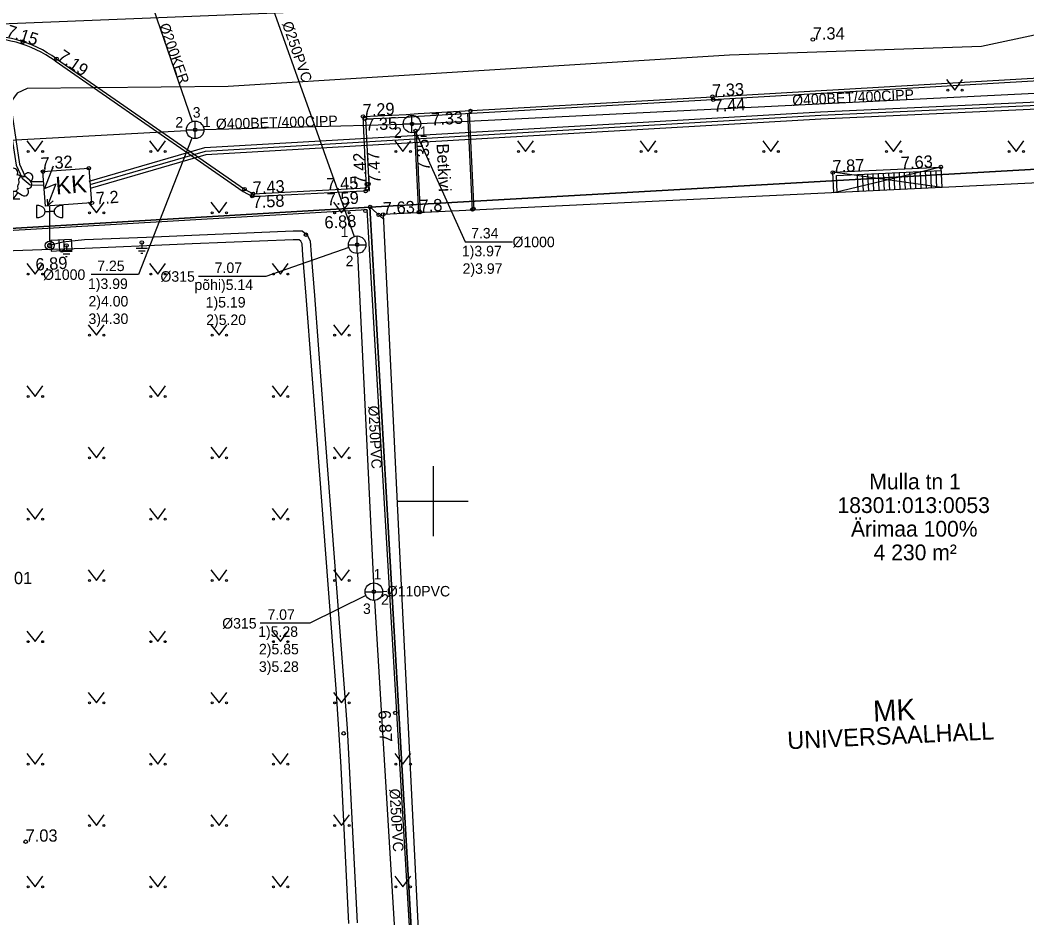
# Model space of a CAD drawing. Extents: x 473307 to 473719, y 6532843 to 6533381.
# Drawn here: x 473476.4 to 473533.9, y 6533226.2 to 6533277.5 of the extents above; entities that cross this region are included whole.
import ezdxf

# ---------------------------------------------------------------- set-up
doc = ezdxf.new("R2010")
doc.units = 0
for name, color, linetype in [('AED', 7, 'Continuous'), ('Default', 7, 'Continuous'), ('ELRAJATISMP', 7, 'Continuous'), ('HALJASTUS', 7, 'Continuous'), ('HOONE', 7, 'Continuous'), ('HOONEDET', 7, 'Continuous'), ('KKAEV', 7, 'Continuous'), ('KKAEV_NR', 7, 'Continuous'), ('KORGUS', 7, 'Continuous'), ('KPKAABEL', 7, 'Continuous'), ('KTRASS', 7, 'Continuous'), ('KTRASS_TEKST', 7, 'Continuous'), ('MPKAABEL', 7, 'Continuous'), ('PIIR', 7, 'Continuous'), ('POST', 7, 'Continuous'), ('PUU', 7, 'Continuous'), ('SKKAEV', 7, 'Continuous'), ('SKKAEV_NR', 7, 'Continuous'), ('SKTRASS', 7, 'Continuous'), ('SKTRASS_TEKST', 7, 'Continuous'), ('TEE', 7, 'Continuous'), ('VORK', 7, 'Continuous'), ('VTRASS', 7, 'Continuous')]:
    doc.layers.add(name, color=color, linetype=linetype)

# ---------------------------------------------------------------- blocks, each defined once
blk = doc.blocks.new('ELKAPP')
at = {"layer": 'Default'}
for p, q in [((1.19, 0.6), (-1.19, 0.6)), ((-1.19, 0.6), (-1.19, -0.6)), ((-0.27, 0.6), (-0.27, -0.6)), ((0.27, 0.6), (0.27, -0.6)), ((1.19, -0.6), (1.19, 0.6)), ((-1.19, -0.6), (1.19, -0.6))]:
    blk.add_line(p, q, dxfattribs=at)
blk = doc.blocks.new('PRMAST')
at = {"layer": 'Default'}
for p, q in [((0, 4.5), (0, 0.5)), ((1.5, 3.19), (1.5, 4.59))]:
    blk.add_line(p, q, dxfattribs=at)
blk.add_lwpolyline([(0.5, 3.89), (0, 3.89)], dxfattribs=at)
blk.add_ellipse((1.5, 3.89), major_axis=(-1, 0), ratio=0.7, start_param=4.712389, end_param=7.853982, dxfattribs=at)
blk = doc.blocks.new('MEPOST')
at = {"layer": 'Default'}
blk.add_circle((0, 0), 0.5, dxfattribs=at)
for start, end in [(0, 180), (180, 0)]:
    blk.add_arc((0, 0), 0.25, start, end, dxfattribs=at)
blk = doc.blocks.new('MAANDU')
at = {"layer": 'Default'}
for points in [[(0, 0), (0, -0.68)], [(0.64, -0.68), (-0.64, -0.68)], [(0.37, -0.98), (-0.37, -0.98)], [(0.1, -1.28), (-0.1, -1.28)]]:
    blk.add_lwpolyline(points, dxfattribs=at)
blk = doc.blocks.new('KAKAEV')
at = {"layer": 'Default'}
for p, q in [((-1, 0), (1, 0)), ((0, -1), (0, 1))]:
    blk.add_line(p, q, dxfattribs=at)
blk.add_circle((0, 0), 1, dxfattribs=at)
blk = doc.blocks.new('AJ')
at = {"layer": 'Default'}
for p, q in [((0.95, 4.49), (-0.19, 2.01)), ((-0.19, 2.01), (1.11, 2.46)), ((1.11, 2.46), (0, 0)), ((0, 0.79), (0, 0)), ((0, 0), (0.66, 0.53))]:
    blk.add_line(p, q, dxfattribs=at)
blk = doc.blocks.new('MURU')
at = {"layer": 'Default'}
for p, q in [((-0.93, 1.21), (0, 0)), ((0, 0), (0.89, 1.21))]:
    blk.add_line(p, q, dxfattribs=at)
for centre in [(-0.8, 0), (0.86, 0)]:
    blk.add_circle(centre, 0.11, dxfattribs=at)
blk = doc.blocks.new('VKORIS')
at = {"layer": 'Default'}
for p, q in [((0, 4), (0, -4)), ((-4, 0), (4, 0))]:
    blk.add_line(p, q, dxfattribs=at)
blk = doc.blocks.new('LEHTP3')
at = {"layer": 'Default'}
for p, q in [((-1.02, 0.44), (-0.3, 0.95)), ((0, 0), (-0.55, 0.77)), ((-0.3, 0.95), (0.29, 0.95)), ((0, 0), (0, 0.95)), ((0, 0), (0.54, 0.78)), ((0.76, 0), (0, 0)), ((0.29, 0.95), (1.01, 0.46))]:
    blk.add_line(p, q, dxfattribs=at)
for points in [[(-0.83, 2.57), (-0.62, 2.37), (-0.59, 2.31), (-0.59, 2.2), (-0.62, 2.02), (-0.62, 1.93), (-0.58, 1.77), (-0.5, 1.59), (-0.48, 1.5), (-0.49, 1.41), (-0.52, 1.28), (-0.52, 1.22), (-0.48, 1.14), (-0.43, 1.08), (-0.3, 0.95)], [(0.81, 2.6), (0.62, 2.37), (0.59, 2.31), (0.59, 2.2), (0.62, 2.02), (0.63, 1.93), (0.59, 1.77), (0.51, 1.59), (0.49, 1.5), (0.5, 1.41), (0.53, 1.28), (0.53, 1.22), (0.49, 1.14), (0.44, 1.08), (0.3, 0.95)]]:
    blk.add_lwpolyline(points, dxfattribs=at)
for centre, radius, start, end in [((0, 3.04), 0.512, 90.0013, 211.0159), ((0, 3.04), 0.512, 328.9841, 89.9987), ((-1.77, 2.47), 0.512, 125.5389, 246.5536), ((-1.77, 2.47), 0.512, 4.5218, 125.5364), ((-0.99, 2.21), 0.403, 65.2382, 130.7412), ((-0.48, 2.38), 0.403, 84.7965, 150.2995), ((0.48, 2.38), 0.403, 34.3857, 95.2035), ((0.95, 2.23), 0.403, 50.3173, 111.1351), ((1.72, 2.51), 0.512, 55.522, 176.5367), ((1.72, 2.51), 0.512, 294.5049, 55.5195), ((-1.71, 1.64), 0.448, 125.4667, 288.5349), ((-1.29, 0.83), 0.475, 125.5377, 305.5366), ((1.28, 0.85), 0.475, 235.5219, 55.5208), ((1.68, 1.67), 0.448, 252.5235, 55.5918)]:
    blk.add_arc(centre, radius, start, end, dxfattribs=at)

msp = doc.modelspace()

# ---------------------------------------------------------------- linework, layer by layer
at = {"layer": 'AED'}
msp.add_lwpolyline([(473447.226, 6533263.902), (473496.402, 6533266.794), (473497.156, 6533266.092)], dxfattribs=at)
at = {"layer": 'HOONE'}
for points in [[(473586.451, 6533222.028), (473586.163, 6533228.83), (473590.126, 6533228.998), (473589.07, 6533252.381), (473588.538, 6533252.355), (473587.928, 6533265.086), (473574.864, 6533264.513), (473574.621, 6533270.17), (473553.465, 6533269.148), (473553.468, 6533269.088), (473497.143, 6533266.366), (473498.091, 6533246.719), (473499.996, 6533208.142), (473556.654, 6533210.892), (473555.213, 6533238.366), (473566.97, 6533238.94), (473567.826, 6533221.491), (473567.7, 6533221.486), (473567.712, 6533221.234), (473586.451, 6533222.028)], [(473477.717, 6533268.814), (473480.341, 6533269.009), (473480.489, 6533267.035), (473477.864, 6533266.839), (473477.717, 6533268.814)]]:
    msp.add_lwpolyline(points, dxfattribs=at)
at = {"layer": 'HOONEDET'}
for p, q in [((473529.034, 6533267.907), (473522.809, 6533268.78)), ((473528.978, 6533269.078), (473522.865, 6533267.609)), ((473524.193, 6533268.647), (473524.24, 6533267.676)), ((473524.493, 6533268.662), (473524.54, 6533267.69)), ((473524.792, 6533268.676), (473524.839, 6533267.705)), ((473525.092, 6533268.69), (473525.139, 6533267.719)), ((473525.392, 6533268.705), (473525.439, 6533267.733)), ((473525.691, 6533268.719), (473525.738, 6533267.748)), ((473525.991, 6533268.734), (473526.038, 6533267.762)), ((473526.291, 6533268.748), (473526.338, 6533267.777)), ((473526.59, 6533268.763), (473526.637, 6533267.791)), ((473526.89, 6533268.777), (473526.937, 6533267.806)), ((473527.19, 6533268.792), (473527.237, 6533267.82)), ((473527.489, 6533268.806), (473527.536, 6533267.835)), ((473527.789, 6533268.821), (473527.836, 6533267.849)), ((473528.089, 6533268.835), (473528.135, 6533267.864)), ((473528.388, 6533268.85), (473528.435, 6533267.878)), ((473528.688, 6533268.864), (473528.735, 6533267.893))]:
    msp.add_line(p, q, dxfattribs=at)
for points in [[(473522.865, 6533267.609), (473522.809, 6533268.78), (473528.978, 6533269.078), (473529.034, 6533267.907)], [(473523.065, 6533267.619), (473523.018, 6533268.59), (473528.987, 6533268.879)]]:
    msp.add_lwpolyline(points, dxfattribs=at)
at = {"layer": 'KKAEV_NR'}
for points in [[(473498.988, 6533271.082), (473501.828, 6533264.799), (473504.525, 6533264.799)], [(473486.224, 6533270.734), (473483.165, 6533262.933), (473480.468, 6533262.933)]]:
    msp.add_lwpolyline(points, dxfattribs=at)
at = {"layer": 'KORGUS'}
for centre in [(473476.58, 6533276.236), (473521.666, 6533276.362), (473478.494, 6533275.263), (473515.941, 6533273.093), (473515.981, 6533272.928), (473502.122, 6533272.282), (473495.992, 6533271.966), (473496.103, 6533271.844), (473498.782, 6533271.537), (473486.405, 6533271.2), (473498.993, 6533271.14), (473477.717, 6533268.814), (473480.341, 6533269.009), (473522.809, 6533268.763), (473528.978, 6533269.078), (473496.208, 6533268.099), (473496.302, 6533268.111), (473489.22, 6533267.81), (473489.665, 6533267.425), (473489.713, 6533267.545), (473496.14, 6533267.701), (473496.215, 6533267.862), (473480.517, 6533267.037), (473496.133, 6533266.577), (473496.402, 6533266.794), (473496.879, 6533266.35), (473497.143, 6533266.366), (473499.175, 6533266.497), (473499.24, 6533266.507), (473502.233, 6533266.652), (473502.286, 6533266.683), (473492.73, 6533265.214), (473478.1, 6533264.592), (473478.102, 6533264.592), (473479.058, 6533264.597), (473483.365, 6533264.771), (473495.653, 6533264.639), (473478.789, 6533264.309), (473496.609, 6533244.819), (473497.833, 6533237.897), (473494.888, 6533236.729), (473476.73, 6533230.542)]:
    msp.add_circle(centre, 0.1, dxfattribs=at)
at = {"layer": 'KPKAABEL'}
for points in [[(473546.224, 6533294.769), (473547.496, 6533292.321), (473547.372, 6533291.903), (473543.34, 6533286.034), (473541.318, 6533282.133), (473539.554, 6533279.533), (473538.159, 6533277.421), (473531.307, 6533275.958), (473516.917, 6533275.473), (473488.292, 6533273.67), (473476.815, 6533273.569), (473476.248, 6533273.293), (473475.851, 6533272.737), (473475.958, 6533272.062), (473476.382, 6533269.243), (473476.692, 6533268.57), (473477.067, 6533268.256), (473477.763, 6533268.245)], [(473353.442, 6533266.475), (473356.914, 6533266.999), (473362.351, 6533267.084), (473370.408, 6533267.159), (473390.326, 6533268.234), (473405.754, 6533269.007), (473418.445, 6533269.933), (473432.973, 6533270.56), (473448.952, 6533271.468), (473462.862, 6533272.322), (473472.995, 6533272.957), (473474.843, 6533272.925), (473475.447, 6533272.555), (473475.76, 6533272.032), (473476.188, 6533269.185), (473476.53, 6533268.446), (473476.993, 6533268.058), (473477.779, 6533268.045)]]:
    msp.add_lwpolyline(points, dxfattribs=at)
at = {"layer": 'KTRASS'}
for p, q in [((473479.622, 6533290.86), (473486.242, 6533271.673)), ((473486.905, 6533271.214), (473498.282, 6533271.524)), ((473447.677, 6533269.084), (473485.906, 6533271.173))]:
    msp.add_line(p, q, dxfattribs=at)
msp.add_lwpolyline([(473499.281, 6533271.561), (473547.837, 6533273.965)], dxfattribs=at)
at = {"layer": 'MPKAABEL'}
for points in [[(473480.365, 6533268.27), (473486.968, 6533270.185), (473505.108, 6533271.242), (473522.107, 6533272.232), (473536.546, 6533272.905), (473546.795, 6533273.053), (473554.248, 6533270.36), (473561.825, 6533270.623), (473562.911, 6533270.389), (473563.404, 6533268.093), (473564.172, 6533264.458), (473564.376, 6533256.129), (473564.597, 6533255.606), (473565.945, 6533253.956), (473566.12, 6533253.49), (473566.326, 6533247.459), (473565.047, 6533244.322), (473565.048, 6533227.704), (473565.17, 6533227.573), (473567.534, 6533227.504)], [(473480.421, 6533268.078), (473487.002, 6533269.987), (473505.119, 6533271.042), (473522.118, 6533272.033), (473536.552, 6533272.705), (473546.761, 6533272.852), (473554.217, 6533270.159), (473561.807, 6533270.422), (473562.743, 6533270.221), (473563.208, 6533268.051), (473563.972, 6533264.435), (473564.177, 6533256.086), (473564.424, 6533255.502), (473565.77, 6533253.855), (473565.921, 6533253.45), (473566.125, 6533247.495), (473564.847, 6533244.361), (473564.848, 6533227.626), (473565.081, 6533227.375), (473567.528, 6533227.304)], [(473480.426, 6533267.871), (473487.036, 6533269.789), (473487.036, 6533269.789), (473522.128, 6533271.833), (473536.979, 6533272.525), (473546.727, 6533272.652), (473554.185, 6533269.958), (473561.667, 6533270.217), (473561.771, 6533269.922), (473561.781, 6533269.654)], [(473495.666, 6533225.899), (473495.22, 6533234.833), (473495.096, 6533236.999), (473494.934, 6533239.309), (473494.477, 6533245.27), (473493.871, 6533253.288), (473493.231, 6533261.74), (473493.048, 6533264.079), (473492.997, 6533264.835), (473492.812, 6533265.169), (473492.51, 6533265.411), (473492.002, 6533265.416), (473486.214, 6533265.171), (473483.631, 6533265.062), (473480.094, 6533264.91), (473478.86, 6533264.781), (473478.1, 6533264.592)], [(473495.18, 6533225.875), (473494.734, 6533234.807), (473494.611, 6533236.968), (473494.449, 6533239.274), (473493.992, 6533245.232), (473493.386, 6533253.252), (473492.746, 6533261.702), (473492.562, 6533264.044), (473492.519, 6533264.695), (473492.434, 6533264.849), (473492.337, 6533264.926), (473492.01, 6533264.929), (473486.235, 6533264.685), (473483.652, 6533264.576), (473480.112, 6533264.424), (473477.661, 6533264.35), (473474.928, 6533264.258), (473473.125, 6533264.162), (473465.077, 6533263.639), (473448.214, 6533262.592), (473437.85, 6533261.982), (473429.907, 6533261.511), (473420.42, 6533260.861)]]:
    msp.add_lwpolyline(points, dxfattribs=at)
at = {"layer": 'PIIR'}
msp.add_lwpolyline([(473306.698, 6533269.314), (473318.22, 6533273.04), (473319.15, 6533273.32), (473325.84, 6533274.58), (473345.31, 6533277.99), (473387.78, 6533284.78), (473409.45, 6533285.94), (473429.73, 6533289.19), (473430.17, 6533286.8), (473480.73, 6533288.66), (473545.58, 6533292.4), (473585.1, 6533294.7), (473599.09, 6533295.91), (473601.54, 6533272.81), (473586.5, 6533271.93), (473496.37, 6533266.79), (473372.23, 6533259.41), (473356.5, 6533258.46), (473354.97, 6533266.17), (473326.61, 6533261.28), (473306.698, 6533254.866)], dxfattribs=at)
for points in [[(473496.37, 6533266.79), (473586.5, 6533271.93), (473587.68, 6533264.9), (473565.61, 6533263.9), (473567.96, 6533221.17), (473558.63, 6533220.73), (473559.2, 6533209.37), (473499.84, 6533206.38)], [(473383.26, 6533220.83), (473372.23, 6533259.41), (473496.37, 6533266.79), (473499.84, 6533206.38), (473559.2, 6533209.37), (473561.43, 6533165.2), (473601.75, 6533167.04), (473607.56, 6533132.38), (473611.09, 6533109.85), (473618.6, 6533063.82), (473572.63, 6533056.43), (473548.5, 6533028.91), (473478.82, 6533017), (473455.33, 6533045.76), (473432.18, 6533083.36), (473429.59, 6533087.74), (473409.64, 6533129), (473385.1, 6533214.25), (473398.68, 6533216.8), (473398.11, 6533224.3)]]:
    msp.add_lwpolyline(points, close=True, dxfattribs=at)
at = {"layer": 'POST'}
msp.add_line((473477.35, 6533266.888), (473477.35, 6533266.188), dxfattribs=at)
msp.add_lwpolyline([(473477.85, 6533266.538), (473478.1, 6533266.538)], dxfattribs=at)
msp.add_ellipse((473477.35, 6533266.538), major_axis=(0.5, 0), ratio=0.7, start_param=4.712389, end_param=7.853982, dxfattribs=at)
at = {"layer": 'SKKAEV_NR'}
for points in [[(473495.181, 6533264.474), (473490.451, 6533262.826), (473486.596, 6533262.826)], [(473496.16, 6533244.598), (473492.947, 6533243.014), (473490.122, 6533243.014)]]:
    msp.add_lwpolyline(points, dxfattribs=at)
at = {"layer": 'SKTRASS'}
for points in [[(473490.291, 6533279.698), (473495.484, 6533265.109)], [(473495.677, 6533264.139), (473496.585, 6533245.318)], [(473497.108, 6533244.839), (473497.352, 6533244.849)], [(473496.639, 6533244.32), (473498.922, 6533206.671)]]:
    msp.add_lwpolyline(points, dxfattribs=at)
at = {"layer": 'TEE'}
for p, q in [((473502.235, 6533266.612), (473501.967, 6533272.147)), ((473502.334, 6533266.617), (473502.067, 6533272.152)), ((473499.176, 6533266.464), (473498.954, 6533271.068)), ((473499.276, 6533266.469), (473499.052, 6533271.116))]:
    msp.add_line(p, q, dxfattribs=at)
for points in [[(473478.494, 6533275.263), (473489.22, 6533267.81), (473489.713, 6533267.545), (473496.198, 6533267.883), (473495.992, 6533271.966), (473498.45, 6533272.08), (473499.146, 6533272.136), (473515.941, 6533273.093), (473548.301, 6533274.98), (473564.662, 6533275.929), (473568.408, 6533281.926), (473577.013, 6533282.432), (473580.555, 6533280.751), (473586.588, 6533280.969)], [(473478.407, 6533275.141), (473489.142, 6533267.682), (473489.679, 6533267.393), (473496.355, 6533267.741), (473496.15, 6533271.823), (473498.459, 6533271.93), (473499.156, 6533271.986), (473515.95, 6533272.943), (473548.31, 6533274.83), (473564.748, 6533275.784), (473568.494, 6533281.781), (473576.983, 6533282.28), (473580.524, 6533280.6), (473586.46, 6533280.814)]]:
    msp.add_lwpolyline(points, dxfattribs=at)
msp.add_lwpolyline([(473396.254, 6533260.803), (473411.137, 6533261.686), (473430.688, 6533262.81), (473450.64, 6533263.99), (473471.14, 6533265.187), (473496.199, 6533266.651), (473497.903, 6533237.901), (473499.304, 6533214.158), (473499.292, 6533213.775), (473499.248, 6533213.313), (473499.158, 6533212.95), (473498.962, 6533212.533), (473498.665, 6533212.147), (473498.271, 6533211.83), (473497.797, 6533211.622), (473497.201, 6533211.492), (473496.826, 6533211.447), (473473.837, 6533210.118), (473452.83, 6533208.91), (473434.945, 6533207.846), (473416.821, 6533206.798), (473399.468, 6533205.756), (473398.532, 6533221.8), (473397.351, 6533241.472)], close=True, dxfattribs=at)
for radius, start, end in [(7.192, 54.45961, 94.7822), (7.042, 54.4517, 94.79908)]:
    msp.add_arc((473474.313, 6533269.411), radius, start, end, dxfattribs=at)
at = {"layer": 'VTRASS'}
msp.add_lwpolyline([(473353.303, 6533269.506), (473365.999, 6533272.186), (473379.745, 6533270.923), (473385.029, 6533271.056), (473412.227, 6533273.37), (473464.393, 6533276.821), (473499.973, 6533278.249), (473517.192, 6533279.473), (473556.042, 6533281.885), (473612.816, 6533284.928)], dxfattribs=at)

# ---------------------------------------------------------------- block references
at = {"layer": 'ELRAJATISMP', "xscale": 0.5000000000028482, "yscale": 0.5000000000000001, "rotation": 3.290350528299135}
msp.add_blockref('ELKAPP', (473478.772, 6533264.607), dxfattribs=at)
at = {"layer": 'HALJASTUS', "xscale": 0.5, "yscale": 0.5}
for p in [(473529.771, 6533273.467), (473477.271, 6533269.967), (473484.271, 6533269.967), (473498.271, 6533269.967), (473505.271, 6533269.967), (473512.271, 6533269.967), (473519.271, 6533269.967), (473526.271, 6533269.967), (473533.271, 6533269.967), (473480.771, 6533266.467), (473487.771, 6533266.467), (473494.771, 6533266.467), (473477.271, 6533262.967), (473484.271, 6533262.967), (473491.271, 6533262.967), (473480.771, 6533259.467), (473487.771, 6533259.467), (473494.771, 6533259.467), (473477.271, 6533255.967), (473484.271, 6533255.967), (473491.271, 6533255.967), (473480.771, 6533252.467), (473487.771, 6533252.467), (473494.771, 6533252.467), (473477.271, 6533248.967), (473484.271, 6533248.967), (473491.271, 6533248.967), (473480.771, 6533245.467), (473487.771, 6533245.467), (473494.771, 6533245.467), (473477.271, 6533241.967), (473484.271, 6533241.967), (473491.271, 6533241.967), (473480.771, 6533238.467), (473487.771, 6533238.467), (473494.771, 6533238.467), (473477.271, 6533234.967), (473484.271, 6533234.967), (473491.271, 6533234.967), (473498.271, 6533234.967), (473480.771, 6533231.467), (473487.771, 6533231.467), (473494.771, 6533231.467), (473477.271, 6533227.967), (473484.271, 6533227.967), (473491.271, 6533227.967), (473498.271, 6533227.967)]:
    msp.add_blockref('MURU', p, dxfattribs=at)
at = {"layer": 'HOONE', "xscale": 0.4999999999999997, "yscale": 0.4999999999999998, "rotation": 4.2666147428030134}
msp.add_blockref('AJ', (473477.985, 6533266.854), dxfattribs=at)
at = {"layer": 'KKAEV', "xscale": 0.5, "yscale": 0.5}
for p in [(473486.405, 6533271.2), (473498.782, 6533271.537)]:
    msp.add_blockref('KAKAEV', p, dxfattribs=at)
at = {"layer": 'MPKAABEL', "xscale": 0.5, "yscale": 0.5}
for p in [(473483.365, 6533264.771), (473479.058, 6533264.597)]:
    msp.add_blockref('MAANDU', p, dxfattribs=at)
at = {"layer": 'POST', "xscale": 0.5, "yscale": 0.5}
for name in ['PRMAST', 'MEPOST']:
    msp.add_blockref(name, (473478.1, 6533264.592), dxfattribs=at)
at = {"layer": 'PUU', "xscale": 0.5, "yscale": 0.5}
msp.add_blockref('LEHTP3', (473476.024, 6533267.233), dxfattribs=at)
at = {"layer": 'SKKAEV', "xscale": 0.5, "yscale": 0.5}
for p in [(473495.653, 6533264.639), (473496.609, 6533244.819)]:
    msp.add_blockref('KAKAEV', p, dxfattribs=at)
at = {"layer": 'VORK', "xscale": 0.5, "yscale": 0.5}
msp.add_blockref('VKORIS', (473500, 6533250), dxfattribs=at)

# ---------------------------------------------------------------- texts
at = {"layer": 'HOONE'}
for s, height, rotation, p in [('KK', 1, 4.26661, (473478.47, 6533267.509)), ('MK', 1.2, 2.76652, (473525.136, 6533237.396)), ('UNIVERSAALHALL', 1, 2.76652, (473520.237, 6533235.817))]:
    msp.add_text(s, height=height, rotation=rotation, dxfattribs=at).set_placement(p)
at = {"layer": 'KKAEV_NR'}
for s, p in [('3', (473486.268, 6533271.899)), ('2', (473485.274, 6533271.336)), ('1', (473486.841, 6533271.36)), ('2', (473497.759, 6533270.744)), ('1', (473499.223, 6533270.796)), ('7.34', (473502.162, 6533264.999)), ('1)3.97', (473501.634, 6533263.978)), ('%%c1000', (473504.525, 6533264.499)), ('7.25', (473480.817, 6533263.133)), ('2)3.97', (473501.676, 6533262.978)), ('%%c1000', (473477.725, 6533262.633)), ('1)3.99', (473480.288, 6533262.112)), ('2)4.00', (473480.317, 6533261.112)), ('3)4.30', (473480.317, 6533260.112))]:
    msp.add_text(s, height=0.6, dxfattribs=at).set_placement(p)
at = {"layer": 'KORGUS'}
for s, rotation, p in [('7.15', 342.28772, (473475.58, 6533276.556)), ('7.19', 325.2062, (473478.494, 6533275.263)), ('7.33', 3, (473515.941, 6533273.093)), ('7.29', 3.15707, (473495.992, 6533271.966)), ('7.44', 3, (473516.018, 6533272.229)), ('7.33', 3.26126, (473499.898, 6533271.454)), ('7.35', 3.15707, (473496.142, 6533271.145)), ('7.35', 93.04479, (473499.814, 6533268.881)), ('7.42', 92.88362, (473496.208, 6533268.099)), ('7.47', 92.88362, (473497.001, 6533268.146)), ('7.32', 4.26661, (473477.617, 6533268.914)), ('7.87', 2.76651, (473522.809, 6533268.763)), ('7.63', 3, (473526.714, 6533268.96)), ('7.43', 2.9846, (473489.713, 6533267.545)), ('7.45', 2.9846, (473493.918, 6533267.742)), ('7.2', 4.26661, (473480.767, 6533266.942)), ('7.58', 2.9846, (473489.701, 6533266.726)), ('7.59', 2.9846, (473493.947, 6533266.886)), ('7.63', 2.76652, (473497.143, 6533266.366)), ('7.8', 2.76651, (473499.238, 6533266.505)), ('6.88', 3, (473493.804, 6533265.561)), ('6.89', 3.34375, (473477.314, 6533263.16)), ('6.87', 273, (473496.866, 6533238.033))]:
    msp.add_text(s, height=0.7, rotation=rotation, dxfattribs=at).set_placement(p)
for s, p in [('7.34', (473521.666, 6533276.362)), ('7.01', (473475.283, 6533245.253)), ('7.03', (473476.73, 6533230.542))]:
    msp.add_text(s, height=0.7, dxfattribs=at).set_placement(p)
at = {"layer": 'KTRASS_TEKST'}
for s, rotation, p in [('%%c200KER', 289.08136, (473484.342, 6533277.175)), ('%%C400BET/400CIPP', 2.77053, (473520.507, 6533272.589)), ('%%C400BET/400CIPP', 1.56078, (473487.599, 6533271.233))]:
    msp.add_text(s, height=0.6, rotation=rotation, dxfattribs=at).set_placement(p)
at = {"layer": 'PIIR'}
for s, p in [('Mulla tn 1', (473524.896, 6533250.666)), ('18301:013:0053', (473523.077, 6533249.316)), ('Ärimaa 100%', (473523.847, 6533247.966)), ('4 230 m²', (473525.141, 6533246.616))]:
    msp.add_text(s, height=0.9, dxfattribs=at).set_placement(p)
at = {"layer": 'SKKAEV_NR'}
for s, p in [('1', (473494.714, 6533265.078)), ('7.07', (473487.524, 6533263.026)), ('2', (473495.001, 6533263.408)), ('%%C315', (473484.425, 6533262.526)), ('põhi)5.14', (473486.367, 6533262.054)), ('1)5.19', (473487.009, 6533261.054)), ('2)5.20', (473487.038, 6533260.054)), ('1', (473496.595, 6533245.52)), ('2', (473497.022, 6533244.077)), ('3', (473495.987, 6533243.55)), ('%%C315', (473487.951, 6533242.714)), ('7.07', (473490.535, 6533243.214)), ('1)5.28', (473490.006, 6533242.242)), ('2)5.85', (473490.049, 6533241.242)), ('3)5.28', (473490.049, 6533240.242))]:
    msp.add_text(s, height=0.6, dxfattribs=at).set_placement(p)
at = {"layer": 'SKTRASS_TEKST'}
for rotation, p in [(289, (473491.358, 6533277.281)), (273, (473496.289, 6533255.435)), (273.47962, (473497.494, 6533233.555))]:
    msp.add_text('%%C250PVC', height=0.6, rotation=rotation, dxfattribs=at).set_placement(p)
msp.add_text('%%c110PVC', height=0.6, dxfattribs=at).set_placement((473497.352, 6533244.549))
at = {"layer": 'TEE'}
msp.add_text('Betkivi', height=0.7, rotation=272.76651, dxfattribs=at).set_placement((473500.189, 6533270.404))

doc.saveas('drawing.dxf')
